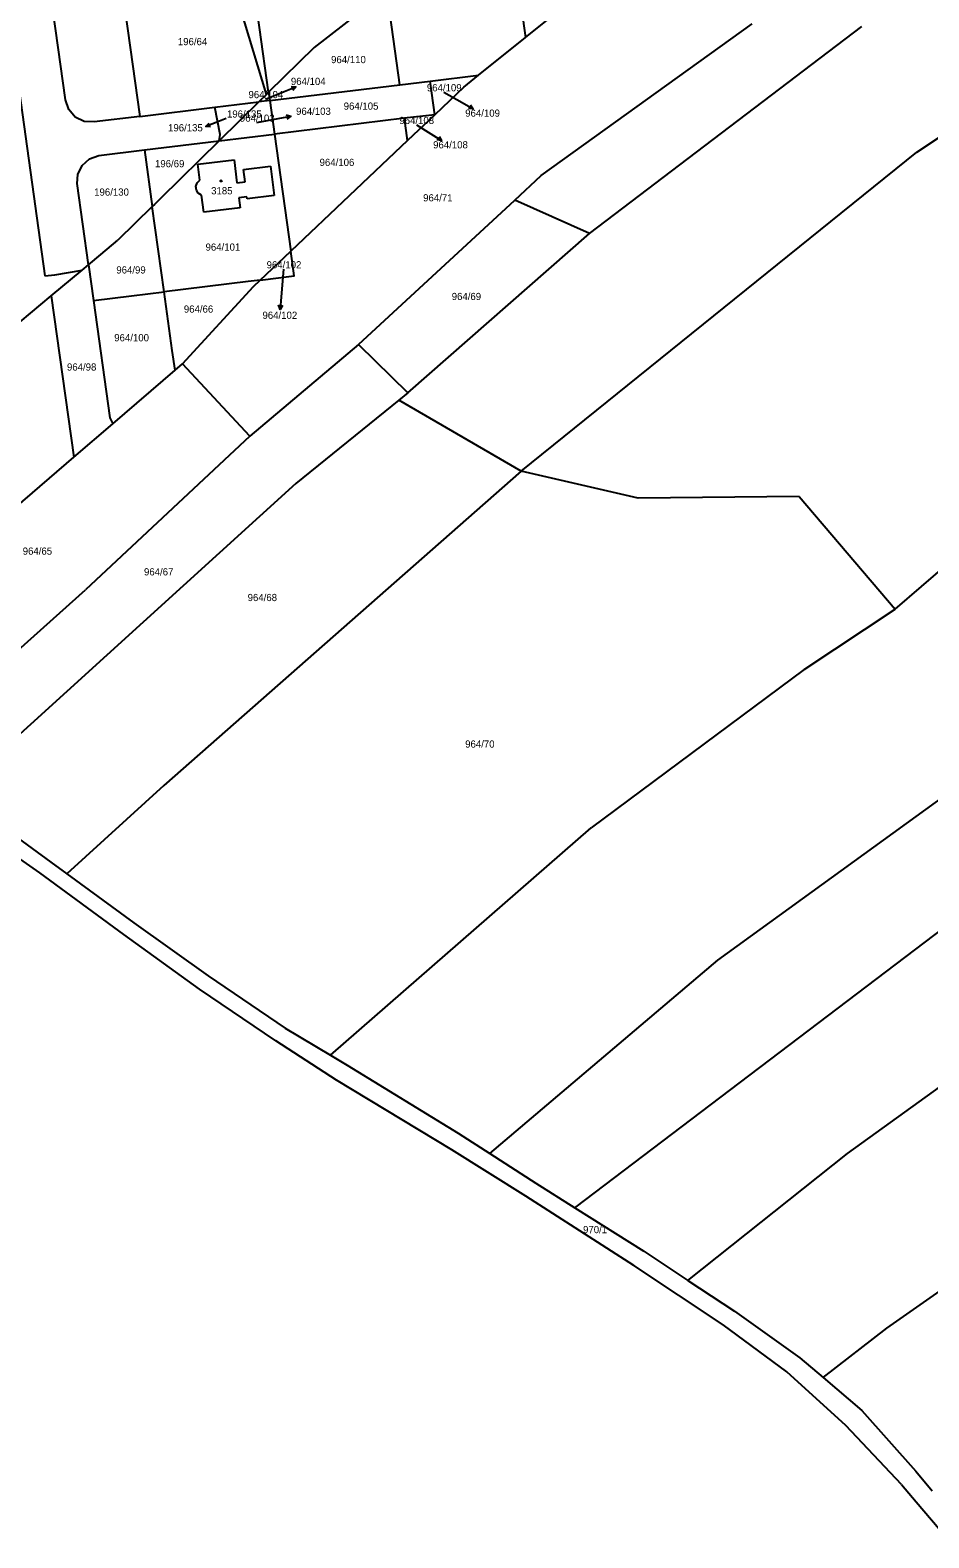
# Model space of a CAD drawing. Extents: x -735249 to -729401, y -1124843 to -1121828.
# Drawn here: x -732806.9 to -732594.3, y -1124315.2 to -1123958.8 of the extents above; entities that cross this region are included whole.
import ezdxf

# ---------------------------------------------------------------- set-up
doc = ezdxf.new("R2010")
doc.units = 0
for name, color, linetype in [('Vrstva 1', 7, 'Continuous'), ('Vrstva 13', 7, 'Continuous'), ('Vrstva 16', 7, 'Continuous'), ('Vrstva 18', 7, 'Continuous'), ('Vrstva 19', 7, 'Continuous'), ('Vrstva 25', 7, 'Continuous')]:
    doc.layers.add(name, color=color, linetype=linetype)

msp = doc.modelspace()

# ---------------------------------------------------------------- linework, layer by layer
at = {"layer": 'Vrstva 1'}
for points in [[(-732816.89, -1123920.83), (-732803.45, -1124016.86)], [(-732798.57, -1123975.27), (-732806.05, -1123921.77)], [(-732597.17, -1123987.65), (-732510.19, -1123930.02)], [(-732693.26, -1123935.29), (-732689.74, -1123960.55)], [(-732689.74, -1123960.55), (-732663.2, -1123939.25)], [(-732751.03, -1123973.98), (-732760.2, -1123943.41)], [(-732750.52, -1123973.48), (-732754.81, -1123942.76)], [(-732785.58, -1123946.49), (-732781.01, -1123979.18)], [(-732722.57, -1123949.46), (-732739.76, -1123962.91)], [(-732719.46, -1123971.72), (-732722.57, -1123949.46)], [(-732686.03, -1123993.14), (-732636.08, -1123957.33)], [(-732674.6, -1124006.88), (-732610.18, -1123957.9)], [(-732700.85, -1123969.46), (-732689.74, -1123960.55)], [(-732739.76, -1123962.91), (-732750.52, -1123973.48)], [(-732750.24, -1123975.45), (-732719.46, -1123971.72)], [(-732719.46, -1123971.72), (-732712.3, -1123970.85)], [(-732712.3, -1123970.85), (-732700.85, -1123969.46)], [(-732711.2, -1123978.77), (-732712.3, -1123970.85)], [(-732704.31, -1123972.24), (-732711.2, -1123978.77)], [(-732704.31, -1123972.24), (-732700.85, -1123969.46)], [(-732797.76, -1123977.54), (-732798.57, -1123975.27)], [(-732763.22, -1123977.03), (-732752.85, -1123975.77)], [(-732752.85, -1123975.77), (-732762.21, -1123984.95)], [(-732751.03, -1123973.98), (-732752.85, -1123975.77)], [(-732750.24, -1123975.45), (-732752.85, -1123975.77)], [(-732750.52, -1123973.48), (-732751.03, -1123973.98)], [(-732750.52, -1123973.48), (-732750.24, -1123975.45)], [(-732750.24, -1123975.45), (-732749.14, -1123983.37)], [(-732796.25, -1123979.34), (-732797.76, -1123977.54)], [(-732794.13, -1123980.35), (-732796.25, -1123979.34)], [(-732781.01, -1123979.18), (-732791.78, -1123980.49)], [(-732781.01, -1123979.18), (-732763.22, -1123977.03)], [(-732761.97, -1123983.45), (-732763.22, -1123977.03)], [(-732718.35, -1123979.63), (-732749.14, -1123983.37)], [(-732711.2, -1123978.77), (-732718.35, -1123979.63)], [(-732717.62, -1123984.85), (-732718.35, -1123979.63)], [(-732711.2, -1123978.77), (-732717.62, -1123984.85)], [(-732791.78, -1123980.49), (-732794.13, -1123980.35)], [(-732779.9, -1123987.1), (-732762.21, -1123984.95)], [(-732762.21, -1123984.95), (-732776.02, -1123998.51)], [(-732762.21, -1123984.95), (-732749.14, -1123983.37)], [(-732762.21, -1123984.95), (-732761.97, -1123983.45)], [(-732749.14, -1123983.37), (-732745.28, -1124011.04)], [(-732717.62, -1123984.85), (-732745.28, -1124011.04)], [(-732794.62, -1123990.81), (-732792.88, -1123989.24)], [(-732792.88, -1123989.24), (-732790.68, -1123988.41)], [(-732790.68, -1123988.41), (-732779.9, -1123987.1)], [(-732779.9, -1123987.1), (-732778.03, -1124000.49)], [(-732767.25, -1123990.46), (-732758.65, -1123989.41)], [(-732758.65, -1123989.41), (-732758, -1123994.88)], [(-732690.77, -1124063.05), (-732597.17, -1123987.65)], [(-732795.81, -1123995.07), (-732795.66, -1123992.93)], [(-732795.66, -1123992.93), (-732794.62, -1123990.81)], [(-732766.8, -1123994.24), (-732767.25, -1123990.46)], [(-732756.43, -1123991.69), (-732750.06, -1123990.93)], [(-732756.08, -1123994.65), (-732756.43, -1123991.69)], [(-732750.06, -1123990.93), (-732749.22, -1123997.89)], [(-732692.27, -1123998.98), (-732686.03, -1123993.14)], [(-732793.12, -1124014.26), (-732795.81, -1123995.07)], [(-732767.69, -1123995.74), (-732767.44, -1123994.91)], [(-732767.58, -1123996.59), (-732767.69, -1123995.74)], [(-732767.14, -1123997.33), (-732767.58, -1123996.59)], [(-732767.44, -1123994.91), (-732766.8, -1123994.24)], [(-732766.36, -1123997.83), (-732767.14, -1123997.33)], [(-732758, -1123994.88), (-732756.08, -1123994.65)], [(-732778.03, -1124000.49), (-732786.15, -1124008.46)], [(-732777.53, -1124000), (-732778.03, -1124000.49)], [(-732775.22, -1124020.63), (-732778.03, -1124000.49)], [(-732776.02, -1123998.51), (-732777.53, -1124000)], [(-732765.87, -1124001.85), (-732766.36, -1123997.83)], [(-732757.26, -1124000.8), (-732765.87, -1124001.85)], [(-732755.63, -1123998.18), (-732757.55, -1123998.42)], [(-732757.55, -1123998.42), (-732757.26, -1124000.8)], [(-732755.58, -1123998.66), (-732755.63, -1123998.18)], [(-732749.22, -1123997.89), (-732755.58, -1123998.66)], [(-732729.21, -1124033.1), (-732692.27, -1123998.98)], [(-732674.6, -1124006.88), (-732692.27, -1123998.98)], [(-732717.55, -1124044.49), (-732674.6, -1124006.88)], [(-732790.21, -1124011.84), (-732786.15, -1124008.46)], [(-732752.5, -1124017.87), (-732744.46, -1124016.89), (-732745.28, -1124011.04)], [(-732752.5, -1124017.87), (-732745.28, -1124011.04)], [(-732794.65, -1124015.54), (-732793.12, -1124014.26)], [(-732793.12, -1124014.26), (-732790.21, -1124011.84)], [(-732793.12, -1124014.26), (-732791.95, -1124022.67)], [(-732803.45, -1124016.86), (-732801.1, -1124016.66)], [(-732801.94, -1124021.61), (-732794.65, -1124015.54)], [(-732801.1, -1124016.66), (-732794.65, -1124015.54)], [(-732752.5, -1124017.87), (-732755.33, -1124018.22), (-732775.22, -1124020.63)], [(-732754.1, -1124019.39), (-732752.5, -1124017.87)], [(-732824.04, -1124040), (-732801.94, -1124021.61)], [(-732801.94, -1124021.61), (-732796.61, -1124059.77)], [(-732791.95, -1124022.67), (-732782.94, -1124021.57), (-732775.22, -1124020.63)], [(-732773.29, -1124034.48), (-732775.22, -1124020.63)], [(-732770.9, -1124037.68), (-732754.1, -1124019.39)], [(-732791.95, -1124022.67), (-732788.09, -1124050.42), (-732787.39, -1124051.85)], [(-732729.21, -1124033.1), (-732754.92, -1124054.79)], [(-732729.21, -1124033.1), (-732717.55, -1124044.49)], [(-732772.64, -1124039.17), (-732773.29, -1124034.48)], [(-732787.39, -1124051.85), (-732772.64, -1124039.17)], [(-732772.64, -1124039.17), (-732770.9, -1124037.68)], [(-732754.92, -1124054.79), (-732770.9, -1124037.68)], [(-732719.73, -1124046.26), (-732744.04, -1124065.97)], [(-732717.55, -1124044.49), (-732719.73, -1124046.26)], [(-732690.77, -1124063.05), (-732719.73, -1124046.26)], [(-732796.61, -1124059.77), (-732787.39, -1124051.85)], [(-732754.92, -1124054.79), (-732793.81, -1124091.12)], [(-732822.51, -1124082.02), (-732796.61, -1124059.77)], [(-732690.77, -1124063.05), (-732775.33, -1124137.39)], [(-732663.06, -1124069.46), (-732690.77, -1124063.05)], [(-732744.04, -1124065.97), (-732824.97, -1124139.3)], [(-732625, -1124069.01), (-732663.06, -1124069.46)], [(-732625, -1124069.01), (-732602.27, -1124095.63)], [(-732678.07, -1124237.16), (-732463.77, -1124074.76)], [(-732602.27, -1124095.63), (-732577.36, -1124074.22)], [(-732837.92, -1124130.53), (-732793.81, -1124091.12)], [(-732623.8, -1124109.9), (-732602.27, -1124095.63)], [(-732604.23, -1124265.64), (-732371.18, -1124102.52)], [(-732623.8, -1124109.9), (-732674.23, -1124147.34)], [(-732644.25, -1124178.61), (-732570.42, -1124125.24)], [(-732775.33, -1124137.39), (-732798.22, -1124158.24)], [(-732815.33, -1124145.82), (-732802.04, -1124155.45)], [(-732735.88, -1124201.12), (-732674.23, -1124147.34)], [(-732802.04, -1124155.45), (-732798.22, -1124158.24)], [(-732798.22, -1124158.24), (-732782.42, -1124169.79)], [(-732613.57, -1124224.34), (-732532.14, -1124165.69)], [(-732782.42, -1124169.79), (-732764.79, -1124182.33)], [(-732698.2, -1124224.36), (-732644.25, -1124178.61)], [(-732764.79, -1124182.33), (-732746.6, -1124194.69)], [(-732746.6, -1124194.69), (-732735.88, -1124201.12)], [(-732735.88, -1124201.12), (-732731.92, -1124203.49)], [(-732731.92, -1124203.49), (-732705.7, -1124219.57)], [(-732705.7, -1124219.57), (-732698.2, -1124224.36)], [(-732698.2, -1124224.36), (-732687.29, -1124231.33)], [(-732651.31, -1124254.36), (-732613.57, -1124224.34)], [(-732687.29, -1124231.33), (-732678.07, -1124237.16)], [(-732678.07, -1124237.16), (-732661.78, -1124247.47)], [(-732661.78, -1124247.47), (-732651.31, -1124254.36)], [(-732651.31, -1124254.36), (-732640.31, -1124261.6)], [(-732640.31, -1124261.6), (-732624.85, -1124272.63)], [(-732619.32, -1124277.33), (-732604.23, -1124265.64)], [(-732624.85, -1124272.63), (-732619.32, -1124277.33)], [(-732619.32, -1124277.33), (-732610.18, -1124285.08)], [(-732610.18, -1124285.08), (-732597.41, -1124299.48)], [(-732597.41, -1124299.48), (-732593.56, -1124304.11)]]:
    msp.add_lwpolyline(points, dxfattribs=at)
at = {"layer": 'Vrstva 13'}
for points in [[(-732804.6, -1124158.02), (-732818.1, -1124148.64)], [(-732784.79, -1124172.54), (-732804.6, -1124158.02)], [(-732766.89, -1124185.48), (-732784.79, -1124172.54)], [(-732748.79, -1124197.69), (-732766.89, -1124185.48)], [(-732734.46, -1124207), (-732748.79, -1124197.69)], [(-732707.17, -1124223.46), (-732734.46, -1124207)], [(-732689.63, -1124234.41), (-732707.17, -1124223.46)], [(-732664.1, -1124250.84), (-732689.63, -1124234.41)], [(-732642.97, -1124264.85), (-732664.1, -1124250.84)], [(-732627.93, -1124275.96), (-732642.97, -1124264.85)], [(-732613.93, -1124288.69), (-732627.93, -1124275.96)], [(-732600.75, -1124302.6), (-732613.93, -1124288.69)], [(-732600.75, -1124302.6), (-732597.31, -1124306.66)], [(-732597.31, -1124306.66), (-732590.07, -1124315.21)]]:
    msp.add_lwpolyline(points, dxfattribs=at)
at = {"layer": 'Vrstva 16'}
for points in [[(-732751.24, -1123975.07), (-732746.84, -1123973.32)], [(-732709.04, -1123973.44), (-732704.72, -1123975.89)], [(-732760.56, -1123979.66), (-732762.56, -1123980.46)], [(-732753.28, -1123980.64), (-732748.22, -1123979.69)], [(-732715.55, -1123981.18), (-732712.14, -1123983.28)], [(-732746.95, -1124015.3), (-732747.52, -1124021.81)]]:
    msp.add_lwpolyline(points, dxfattribs=at)
at = {"layer": 'Vrstva 25'}
for points in [[(-732746.84, -1123973.32), (-732744.051, -1123972.216)], [(-732745.165, -1123972.119), (-732744.051, -1123972.216), (-732744.797, -1123973.049)], [(-732704.72, -1123975.89), (-732702.115, -1123977.376)], [(-732748.22, -1123979.69), (-732745.271, -1123979.144)], [(-732746.345, -1123978.834), (-732745.271, -1123979.144), (-732746.163, -1123979.817)], [(-732702.736, -1123976.446), (-732702.115, -1123977.376), (-732703.231, -1123977.315)], [(-732762.56, -1123980.46), (-732765.345, -1123981.574)], [(-732764.231, -1123981.666), (-732765.345, -1123981.574), (-732764.602, -1123980.738)], [(-732712.14, -1123983.28), (-732709.585, -1123984.851)], [(-732710.175, -1123983.902), (-732709.585, -1123984.851), (-732710.699, -1123984.753)], [(-732747.52, -1124021.81), (-732747.786, -1124024.798)], [(-732747.2, -1124023.846), (-732747.786, -1124024.798), (-732748.195, -1124023.757)]]:
    msp.add_lwpolyline(points, dxfattribs=at)
msp.add_circle((-732761.75, -1123994.42), 0.175, dxfattribs=at)

# ---------------------------------------------------------------- texts
at = {"layer": 'Vrstva 16'}
for s, p in [('964/104', (-732745.238, -1123971.74)), ('964/103', (-732744.008, -1123978.81)), ('964/109', (-732703.998, -1123979.25)), ('196/135', (-732774.297, -1123982.71)), ('964/108', (-732711.588, -1123986.74)), ('964/102', (-732751.958, -1124027.04))]:
    msp.add_text(s, height=1.7, dxfattribs=at).set_placement(p)
at = {"layer": 'Vrstva 18'}
for s, p in [('196/64', (-732771.978, -1123962.34)), ('964/110', (-732735.728, -1123966.59)), ('964/109', (-732713.068, -1123973.24)), ('964/104', (-732755.268, -1123974.87)), ('964/105', (-732732.748, -1123977.59)), ('196/135', (-732760.36, -1123979.46)), ('964/103', (-732757.308, -1123980.44)), ('964/108', (-732719.578, -1123980.98)), ('196/69', (-732777.388, -1123991.2)), ('964/106', (-732738.448, -1123990.89)), ('196/130', (-732791.778, -1123997.91)), ('964/71', (-732713.95, -1123999.27)), ('964/101', (-732765.428, -1124010.92)), ('964/99', (-732786.538, -1124016.32)), ('964/102', (-732750.978, -1124015.1)), ('964/69', (-732707.19, -1124022.59)), ('964/66', (-732770.56, -1124025.57)), ('964/100', (-732787.028, -1124032.34)), ('964/98', (-732798.208, -1124039.27)), ('964/65', (-732808.68, -1124082.79)), ('964/67', (-732779.99, -1124087.69)), ('964/68', (-732755.47, -1124093.76)), ('964/70', (-732704.01, -1124128.4)), ('970/1', (-732676.118, -1124243.19))]:
    msp.add_text(s, height=1.7, dxfattribs=at).set_placement(p)
at = {"layer": 'Vrstva 19'}
msp.add_text('3185', height=1.7, dxfattribs=at).set_placement((-732764.103, -1123997.6))

doc.saveas('drawing.dxf')
